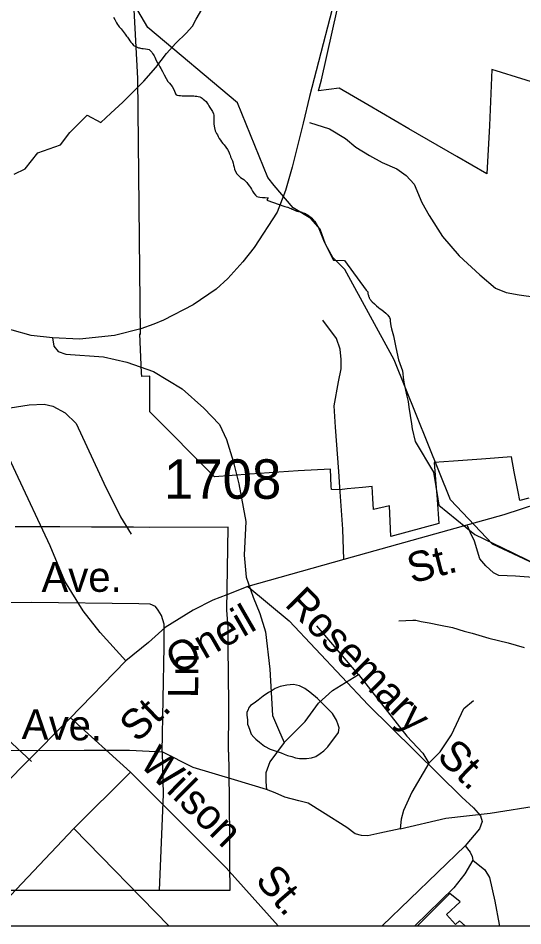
# Model space of a CAD drawing. Extents: x 2169602 to 2449496, y 721995 to 810662.
# Drawn here: x 2404939 to 2406538, y 758895 to 761769 of the extents above; entities that cross this region are included whole.
import ezdxf

# ---------------------------------------------------------------- set-up
doc = ezdxf.new("R2010")
doc.units = 0
doc.layers.add('Default', color=7, linetype='Continuous')

msp = doc.modelspace()

# ---------------------------------------------------------------- linework, layer by layer
at = {"layer": 'Default'}
for p, q in [((2406017.6, 759691.1), (2405885.8, 759845)), ((2404981.2, 759415.8), (2404614.5, 759755.7)), ((2405295.1, 759381.6), (2405104.4, 759554.4)), ((2405295.1, 759381.6), (2405115.7, 759202.8)), ((2405115.7, 759202.8), (2405416.5, 758895)), ((2406355.6, 759148.9), (2406092.8, 758895)), ((2394416.8, 759007.9), (2405610.9, 759007.9)), ((2394416.8, 759007.9), (2405610.9, 759007.9)), ((2397432.6, 758895), (2408626.7, 758895)), ((2397432.6, 758895), (2408626.7, 758895)), ((2406203.9, 758895), (2406355.5, 758895))]:
    msp.add_line(p, q, dxfattribs=at)
for points in [[(2406793.4, 759938.8), (2406442.3, 760103.5), (2406308.4, 760243.9), (2406130.5, 760687.1), (2405974, 760973), (2405936.6, 761011.2), (2405912.5, 761053.6), (2405895.8, 761101), (2405866.7, 761135.1), (2405810.2, 761169.2), (2405750.3, 761239.9), (2405730.3, 761264.9), (2405634.5, 761500.9), (2405350.5, 761739.6), (2405064.4, 762227.6), (2405022.4, 762254.7), (2404606.5, 762200.9), (2404489.5, 762268.9), (2404396.6, 762392.2), (2404120.6, 762640.5), (2404012.5, 762639.4)], [(2406556.5, 760249.5), (2406529, 760241.9), (2406523.5, 760269.7), (2406511, 760333.1), (2406502, 760380.1), (2406406.7, 760372.7), (2406363, 760369.7), (2406318.5, 760366.8), (2406257.5, 760362.2), (2406261.2, 760308.2), (2406266.2, 760244.7), (2406271.7, 760169.6), (2406120, 760128.1), (2406116, 760225.6), (2406065, 760213), (2406063.2, 760248), (2406061.2, 760286), (2406029.7, 760283.2), (2405982, 760278.9), (2405958.2, 760276.2), (2405931.7, 760276.4), (2405930.7, 760286.9), (2405928.5, 760341.2), (2405826.5, 760335.6), (2405673, 760325.5), (2405561.2, 760317.2), (2405356.5, 760522.9), (2405356.2, 760636.1), (2405330.7, 760634.4), (2405330.5, 760645.9), (2405325.2, 760769.4), (2405327.2, 760769), (2405318.2, 761578.3), (2405285.5, 762194.6)], [(2406556.5, 760249.5), (2406529, 760241.9), (2406523.5, 760269.7), (2406511, 760333.1), (2406502, 760380.1), (2406406.7, 760372.7), (2406363, 760369.7), (2406318.5, 760366.8), (2406257.5, 760362.2), (2406261.2, 760308.2), (2406266.2, 760244.7), (2406271.7, 760169.6), (2406120, 760128.1), (2406116, 760225.6), (2406065, 760213), (2406063.2, 760248), (2406061.2, 760286), (2406029.7, 760283.2), (2405982, 760278.9), (2405958.2, 760276.2), (2405931.7, 760276.4), (2405930.7, 760286.9), (2405928.5, 760341.2), (2405826.5, 760335.6), (2405673, 760325.5), (2405561.2, 760317.2), (2405356.5, 760522.9), (2405356.2, 760636.1), (2405330.7, 760634.4), (2405330.5, 760645.9), (2405325.2, 760769.4), (2405327.2, 760769), (2405318.2, 761578.3), (2405285.5, 762194.6)], [(2406657.4, 761539.4), (2406439.9, 761607), (2406431.9, 761429.8), (2406423.9, 761276.7), (2406328.7, 761331.4), (2406177.4, 761418.6), (2406047.4, 761494.6), (2405956.7, 761547.8), (2405890.9, 761539.4), (2405900.7, 761574.6), (2406032.9, 762169.9)], [(2406657.4, 761539.4), (2406439.9, 761607), (2406431.9, 761429.8), (2406423.9, 761276.7), (2406328.7, 761331.4), (2406177.4, 761418.6), (2406047.4, 761494.6), (2405956.7, 761547.8), (2405890.9, 761539.4), (2405900.7, 761574.6), (2406032.9, 762169.9)], [(2405962.4, 761908.6), (2405862.6, 761521.8), (2405841.8, 761437), (2405806.9, 761297.3), (2405786.1, 761223.3), (2405760.3, 761155.1), (2405687.1, 761042.8), (2405651.3, 760997.9), (2405603.9, 760945.5), (2405566.5, 760911.4), (2405493.3, 760861.5), (2405399.3, 760813.3), (2405368.6, 760800), (2405327.8, 760785.8), (2405244.7, 760764.8), (2405133.8, 760752.5), (2405047.8, 760757.6), (2404980.2, 760765), (2404858.8, 760798.3)], [(2404926.4, 761275.1), (2404961.3, 761292.6), (2405002.1, 761343.3), (2405073.6, 761368.3), (2405103.5, 761407.4), (2405158.4, 761462.2), (2405201, 761438.9), (2405232.8, 761469), (2405270.9, 761503), (2405337.9, 761569.5), (2405375.9, 761613.7), (2405409.7, 761658), (2405439.2, 761690.1), (2405471.4, 761722.1), (2405491.1, 761744.3), (2405503, 761766.4), (2405521.3, 761796.5)], [(2405241.4, 761772.4), (2405245.2, 761764.9), (2405250.9, 761755), (2405254.4, 761749.3), (2405257.2, 761745), (2405259.4, 761741.9), (2405265.2, 761735.3), (2405272.2, 761726.9), (2405278.7, 761718.7), (2405280.7, 761715.8), (2405282.7, 761712.8), (2405285.2, 761709), (2405289.7, 761702.7), (2405293.4, 761697.6), (2405296.4, 761693.8), (2405300.2, 761689.1), (2405304.7, 761683.3), (2405314.2, 761678.4), (2405320.9, 761675.8), (2405324.2, 761675.3), (2405327.4, 761674.6), (2405330.7, 761673.8), (2405334.9, 761673), (2405342.4, 761672), (2405348.9, 761671.1), (2405354.4, 761669.7), (2405357.9, 761667.4), (2405359.9, 761664.8), (2405362.7, 761661.4), (2405365.4, 761657.6), (2405367.9, 761653.8), (2405370.2, 761649.6), (2405372.2, 761645.4), (2405373.9, 761640.9), (2405376.4, 761635.8), (2405380.7, 761627.9), (2405384.7, 761621.2), (2405388.4, 761615.3), (2405391.7, 761609.8), (2405396.7, 761600.4), (2405401.9, 761589.5), (2405407.7, 761578.6), (2405413.9, 761569), (2405418.4, 761563.9), (2405422.9, 761558.8), (2405427.7, 761552.6), (2405432.4, 761543.8), (2405434.7, 761538.1), (2405436.2, 761533.2), (2405437.7, 761529.4), (2405439.7, 761527), (2405443.4, 761525.6)], [(2405241.4, 761772.4), (2405245.2, 761764.9), (2405250.9, 761755), (2405254.4, 761749.3), (2405257.2, 761745), (2405259.4, 761741.9), (2405265.2, 761735.3), (2405272.2, 761726.9), (2405278.7, 761718.7), (2405280.7, 761715.8), (2405282.7, 761712.8), (2405285.2, 761709), (2405289.7, 761702.7), (2405293.4, 761697.6), (2405296.4, 761693.8), (2405300.2, 761689.1), (2405304.7, 761683.3), (2405314.2, 761678.4), (2405320.9, 761675.8), (2405324.2, 761675.3), (2405327.4, 761674.6), (2405330.7, 761673.8), (2405334.9, 761673), (2405342.4, 761672), (2405348.9, 761671.1), (2405354.4, 761669.7), (2405357.9, 761667.4), (2405359.9, 761664.8), (2405362.7, 761661.4), (2405365.4, 761657.6), (2405367.9, 761653.8), (2405370.2, 761649.6), (2405372.2, 761645.4), (2405373.9, 761640.9), (2405376.4, 761635.8), (2405380.7, 761627.9), (2405384.7, 761621.2), (2405388.4, 761615.3), (2405391.7, 761609.8), (2405396.7, 761600.4), (2405401.9, 761589.5), (2405407.7, 761578.6), (2405413.9, 761569), (2405418.4, 761563.9), (2405422.9, 761558.8), (2405427.7, 761552.6), (2405432.4, 761543.8), (2405434.7, 761538.1), (2405436.2, 761533.2), (2405437.7, 761529.4), (2405439.7, 761527), (2405443.4, 761525.6)], [(2405443.4, 761525.6), (2405448.4, 761524.6), (2405453.9, 761524.1), (2405459.2, 761523.8), (2405468.7, 761523.3), (2405473.7, 761523.1), (2405480.4, 761523), (2405489.7, 761523), (2405492.9, 761523.1), (2405495.9, 761523), (2405499.9, 761522.8), (2405504.9, 761522.1), (2405509.9, 761521.2), (2405514.9, 761519.8), (2405518.9, 761518.1), (2405522.4, 761515.9), (2405525.9, 761513.2), (2405529.9, 761509.8), (2405534.7, 761505), (2405538.4, 761500.1), (2405541.2, 761495.5), (2405543.2, 761491.4), (2405546.4, 761486.2), (2405550.4, 761480), (2405554.7, 761473.4), (2405557.7, 761466.6), (2405558.7, 761461.9), (2405558.9, 761457.2), (2405558.7, 761452.1), (2405558.7, 761446.3), (2405559.4, 761433.6), (2405561.2, 761422.1), (2405563.9, 761412.3), (2405567.7, 761404.6), (2405570.4, 761400.1), (2405573.4, 761394.3), (2405576.4, 761388.3), (2405579.9, 761382.6), (2405583.7, 761377.6), (2405587.9, 761372.9), (2405592.4, 761367.8), (2405597.7, 761361.1), (2405602.7, 761353.3), (2405606.4, 761346.3), (2405608.9, 761340.3), (2405610.7, 761335.4), (2405611.9, 761331.8), (2405612.4, 761330.6), (2405615.2, 761324.4), (2405617.9, 761317.5), (2405620.4, 761310.6), (2405621.9, 761304.1), (2405623.2, 761297.8), (2405624.9, 761291.4), (2405627.7, 761284.3), (2405632.4, 761276.3), (2405637.9, 761269.9), (2405643.9, 761265), (2405649.2, 761261.9), (2405653.7, 761258.8), (2405658.9, 761254.1), (2405663.9, 761248.5), (2405668.4, 761242.6), (2405671.9, 761237.6), (2405675.2, 761232.7), (2405678.2, 761227.6), (2405681.9, 761221.9), (2405686.4, 761215.4), (2405690.9, 761209.4), (2405695.7, 761204.9), (2405699.7, 761203.1), (2405705.4, 761202.6), (2405712.9, 761202), (2405721.7, 761201.1), (2405730.9, 761200.3), (2405726.9, 761192.6), (2405784.4, 761173.2), (2405788.4, 761172), (2405792.2, 761170.8), (2405793.2, 761170.4), (2405796.2, 761169.4), (2405799.9, 761168), (2405803.7, 761166.6), (2405807.4, 761165), (2405808.9, 761164.3), (2405810.9, 761163.4), (2405814.7, 761161.7), (2405816.9, 761160.7), (2405818.4, 761159.9), (2405820.2, 761159), (2405821.9, 761158.1), (2405824.4, 761157.8), (2405825.2, 761157.7), (2405827.2, 761157.4), (2405829.7, 761156.9), (2405832.2, 761156.4), (2405834.7, 761155.8), (2405837.2, 761155.1), (2405838.4, 761154.6), (2405839.4, 761154.3)], [(2405443.4, 761525.6), (2405448.4, 761524.6), (2405453.9, 761524.1), (2405459.2, 761523.8), (2405468.7, 761523.3), (2405473.7, 761523.1), (2405480.4, 761523), (2405489.7, 761523), (2405492.9, 761523.1), (2405495.9, 761523), (2405499.9, 761522.8), (2405504.9, 761522.1), (2405509.9, 761521.2), (2405514.9, 761519.8), (2405518.9, 761518.1), (2405522.4, 761515.9), (2405525.9, 761513.2), (2405529.9, 761509.8), (2405534.7, 761505), (2405538.4, 761500.1), (2405541.2, 761495.5), (2405543.2, 761491.4), (2405546.4, 761486.2), (2405550.4, 761480), (2405554.7, 761473.4), (2405557.7, 761466.6), (2405558.7, 761461.9), (2405558.9, 761457.2), (2405558.7, 761452.1), (2405558.7, 761446.3), (2405559.4, 761433.6), (2405561.2, 761422.1), (2405563.9, 761412.3), (2405567.7, 761404.6), (2405570.4, 761400.1), (2405573.4, 761394.3), (2405576.4, 761388.3), (2405579.9, 761382.6), (2405583.7, 761377.6), (2405587.9, 761372.9), (2405592.4, 761367.8), (2405597.7, 761361.1), (2405602.7, 761353.3), (2405606.4, 761346.3), (2405608.9, 761340.3), (2405610.7, 761335.4), (2405611.9, 761331.8), (2405612.4, 761330.6), (2405615.2, 761324.4), (2405617.9, 761317.5), (2405620.4, 761310.6), (2405621.9, 761304.1), (2405623.2, 761297.8), (2405624.9, 761291.4), (2405627.7, 761284.3), (2405632.4, 761276.3), (2405637.9, 761269.9), (2405643.9, 761265), (2405649.2, 761261.9), (2405653.7, 761258.8), (2405658.9, 761254.1), (2405663.9, 761248.5), (2405668.4, 761242.6), (2405671.9, 761237.6), (2405675.2, 761232.7), (2405678.2, 761227.6), (2405681.9, 761221.9), (2405686.4, 761215.4), (2405690.9, 761209.4), (2405695.7, 761204.9), (2405699.7, 761203.1), (2405705.4, 761202.6), (2405712.9, 761202), (2405721.7, 761201.1), (2405730.9, 761200.3), (2405726.9, 761192.6), (2405784.4, 761173.2), (2405788.4, 761172), (2405792.2, 761170.8), (2405793.2, 761170.4), (2405796.2, 761169.4), (2405799.9, 761168), (2405803.7, 761166.6), (2405807.4, 761165), (2405808.9, 761164.3), (2405810.9, 761163.4), (2405814.7, 761161.7), (2405816.9, 761160.7), (2405818.4, 761159.9), (2405820.2, 761159), (2405821.9, 761158.1), (2405824.4, 761157.8), (2405825.2, 761157.7), (2405827.2, 761157.4), (2405829.7, 761156.9), (2405832.2, 761156.4), (2405834.7, 761155.8), (2405837.2, 761155.1), (2405838.4, 761154.6), (2405839.4, 761154.3)], [(2405861.9, 761439.2), (2405925.2, 761418.7), (2405976.5, 761387.9), (2406009, 761360.5), (2406051.8, 761334.9), (2406092.8, 761312.6), (2406139, 761292.1), (2406168.1, 761271.6), (2406193.7, 761244.2), (2406217.7, 761186.1), (2406241.6, 761145), (2406283.5, 761078.3), (2406336.6, 761016.7), (2406401.6, 760956.9), (2406451.2, 760914.1), (2406485.4, 760900.4), (2406526.4, 760893.6), (2406692.3, 760869.6)], [(2405839.4, 761154.3), (2405841.9, 761153.4), (2405844.4, 761152.4), (2405845.4, 761152), (2405846.7, 761151.4), (2405849.2, 761150.4), (2405851.4, 761149.2), (2405853.7, 761147.9), (2405855.9, 761146.6), (2405858.2, 761145.3), (2405860.2, 761143.8), (2405862.2, 761142.4), (2405863.2, 761141.7), (2405864.4, 761140.8), (2405866.7, 761138.8), (2405868.2, 761137.4), (2405870.2, 761135.7), (2405871.9, 761133.9), (2405872.9, 761133.1), (2405873.9, 761132.1), (2405874.7, 761130.9), (2405875.4, 761130.1), (2405877.2, 761128.1), (2405878.7, 761126.1), (2405879.7, 761125), (2405880.4, 761124.1), (2405880.9, 761123.1), (2405881.7, 761121.9), (2405883.2, 761119.8), (2405884.4, 761117.6), (2405885.2, 761116.4), (2405885.9, 761115.3), (2405886.7, 761113.9), (2405886.9, 761113.1), (2405887.7, 761111.9), (2405888.2, 761110.8), (2405889.2, 761108.4), (2405908.4, 761060.6), (2405938.4, 761003.1), (2405973.2, 761002.4), (2406042.2, 760908.3), (2406046.7, 760902.7), (2406046.7, 760901.8), (2406046.7, 760900.7), (2406046.9, 760898.8), (2406047.2, 760897.4), (2406047.4, 760896.8), (2406047.4, 760896.1), (2406047.7, 760894.8), (2406048.2, 760892.9), (2406048.7, 760891.9), (2406048.9, 760891), (2406049.2, 760889.7), (2406049.4, 760889.1), (2406050.2, 760887.3), (2406050.9, 760885.4), (2406051.7, 760883.6), (2406052.7, 760881.8), (2406053.7, 760880.1), (2406054.7, 760878.4), (2406055.2, 760877.7), (2406055.9, 760876.8), (2406056.4, 760876.1), (2406056.9, 760875.2), (2406058.2, 760873.6), (2406059.4, 760872.1), (2406060.9, 760870.6), (2406067.9, 760865.1), (2406074.9, 760858.9), (2406081.2, 760853.6), (2406086.4, 760849.2), (2406091.2, 760845.5), (2406097.2, 760841), (2406103.9, 760835.3), (2406110.7, 760828.6), (2406115.4, 760821.5), (2406117.4, 760815.8), (2406118.2, 760809.6), (2406118.9, 760802.8), (2406119.9, 760795.1), (2406121.9, 760785.8), (2406124.2, 760777.8), (2406126.4, 760770.5), (2406128.4, 760763.1), (2406135.7, 760726.4), (2406143.7, 760687.3), (2406156.7, 760652.3), (2406159.9, 760623.4), (2406162.2, 760611.7), (2406165.9, 760591.4), (2406170.4, 760572.9), (2406174.4, 760555.8), (2406177.4, 760537.1), (2406181.4, 760510.8), (2406184.9, 760484.5), (2406187.2, 760468.8), (2406196.7, 760428.8), (2406254.9, 760331.4), (2406269.2, 760247.3), (2406272.4, 760227.4)], [(2405839.4, 761154.3), (2405841.9, 761153.4), (2405844.4, 761152.4), (2405845.4, 761152), (2405846.7, 761151.4), (2405849.2, 761150.4), (2405851.4, 761149.2), (2405853.7, 761147.9), (2405855.9, 761146.6), (2405858.2, 761145.3), (2405860.2, 761143.8), (2405862.2, 761142.4), (2405863.2, 761141.7), (2405864.4, 761140.8), (2405866.7, 761138.8), (2405868.2, 761137.4), (2405870.2, 761135.7), (2405871.9, 761133.9), (2405872.9, 761133.1), (2405873.9, 761132.1), (2405874.7, 761130.9), (2405875.4, 761130.1), (2405877.2, 761128.1), (2405878.7, 761126.1), (2405879.7, 761125), (2405880.4, 761124.1), (2405880.9, 761123.1), (2405881.7, 761121.9), (2405883.2, 761119.8), (2405884.4, 761117.6), (2405885.2, 761116.4), (2405885.9, 761115.3), (2405886.7, 761113.9), (2405886.9, 761113.1), (2405887.7, 761111.9), (2405888.2, 761110.8), (2405889.2, 761108.4), (2405908.4, 761060.6), (2405938.4, 761003.1), (2405973.2, 761002.4), (2406042.2, 760908.3), (2406046.7, 760902.7), (2406046.7, 760901.8), (2406046.7, 760900.7), (2406046.9, 760898.8), (2406047.2, 760897.4), (2406047.4, 760896.8), (2406047.4, 760896.1), (2406047.7, 760894.8), (2406048.2, 760892.9), (2406048.7, 760891.9), (2406048.9, 760891), (2406049.2, 760889.7), (2406049.4, 760889.1), (2406050.2, 760887.3), (2406050.9, 760885.4), (2406051.7, 760883.6), (2406052.7, 760881.8), (2406053.7, 760880.1), (2406054.7, 760878.4), (2406055.2, 760877.7), (2406055.9, 760876.8), (2406056.4, 760876.1), (2406056.9, 760875.2), (2406058.2, 760873.6), (2406059.4, 760872.1), (2406060.9, 760870.6), (2406067.9, 760865.1), (2406074.9, 760858.9), (2406081.2, 760853.6), (2406086.4, 760849.2), (2406091.2, 760845.5), (2406097.2, 760841), (2406103.9, 760835.3), (2406110.7, 760828.6), (2406115.4, 760821.5), (2406117.4, 760815.8), (2406118.2, 760809.6), (2406118.9, 760802.8), (2406119.9, 760795.1), (2406121.9, 760785.8), (2406124.2, 760777.8), (2406126.4, 760770.5), (2406128.4, 760763.1), (2406135.7, 760726.4), (2406143.7, 760687.3), (2406156.7, 760652.3), (2406159.9, 760623.4), (2406162.2, 760611.7), (2406165.9, 760591.4), (2406170.4, 760572.9), (2406174.4, 760555.8), (2406177.4, 760537.1), (2406181.4, 760510.8), (2406184.9, 760484.5), (2406187.2, 760468.8), (2406196.7, 760428.8), (2406254.9, 760331.4), (2406269.2, 760247.3), (2406272.4, 760227.4)], [(2405970.7, 760055.5), (2405967.3, 760151.3), (2405958.8, 760284.7), (2405955.4, 760334.3), (2405944.2, 760474.6), (2405940.8, 760541.3), (2405954.5, 760618.2), (2405963, 760659.3), (2405963, 760688.4), (2405959.6, 760720.9), (2405947.7, 760755.1), (2405904.9, 760813.2)], [(2405047.8, 760757.6), (2405052.8, 760731.1), (2405066.5, 760714), (2405090.5, 760705.4), (2405210.2, 760696.9), (2405283.8, 760679.8), (2405367.6, 760650.7), (2405459.1, 760595.9), (2405527.5, 760534.4), (2405577.1, 760483), (2405599.3, 760435.2), (2405619.9, 760366.7), (2405638.7, 760294.9), (2405660.1, 760175.2), (2405654.9, 760069.1), (2405661.8, 759999), (2405684, 759935.7), (2405704.5, 759884.4), (2405722.5, 759826.2), (2405736.2, 759708.2), (2405744.7, 759561.1), (2405764.4, 759516.6), (2405781.5, 759475.6)], [(2404873.2, 760529.1), (2404973.8, 760544.9), (2405022, 760547.4), (2405049.5, 760540.8), (2405088.6, 760520), (2405122.7, 760485.9), (2405210.8, 760297.1), (2405263.2, 760189.8), (2405297.3, 760134.9)], [(2405279.9, 759734.1), (2405199.2, 759823.9), (2405145.1, 759892.9), (2405087.7, 759986.9), (2405040.3, 760098.3), (2404932.2, 760330.4), (2404897.3, 760405.2), (2404885.7, 760454.3), (2404873.2, 760529.1)], [(2406639.6, 760248.9), (2406477.4, 760196.5), (2406349.4, 760160.7), (2406186.3, 760115.4), (2405970.7, 760055.5), (2405667.1, 759969.6), (2405600.8, 759943.1), (2405556.1, 759925.9), (2405494.2, 759894.9), (2405404.7, 759839.8), (2405352.1, 759791.9), (2405279.9, 759734.1), (2405101.9, 759551.1), (2404963, 759409.7), (2404527.1, 758967.6), (2404454.5, 758895)], [(2406272.4, 760227.4), (2406386.2, 760134.8), (2406504.7, 760076.8), (2406771.2, 759946.4)], [(2406272.4, 760227.4), (2406386.2, 760134.8), (2406504.7, 760076.8), (2406771.2, 759946.4)], [(2405610.9, 759007.9), (2405610.2, 759086.8), (2405609.4, 759186.6), (2405608.9, 759270.9), (2405608.7, 759286.8), (2405607.9, 759385), (2405606.9, 759444.7), (2405605.2, 759444.7), (2405605.9, 759485.7), (2405606.9, 759539.9), (2405606.4, 759592.6), (2405605.4, 759692.8), (2405604.7, 759774), (2405604.4, 759792.8), (2405604.2, 759840.3), (2405600.4, 759894.8), (2405604.7, 760157.7), (2405356.4, 760156.4), (2405304.7, 760157.6), (2405272.7, 760157.4), (2405269.7, 760157.4), (2405171.7, 760157.8), (2405071.2, 760158.1), (2404972.2, 760158.5), (2404930.2, 760158.6)], [(2405610.9, 759007.9), (2405610.2, 759086.8), (2405609.4, 759186.6), (2405608.9, 759270.9), (2405608.7, 759286.8), (2405607.9, 759385), (2405606.9, 759444.7), (2405605.2, 759444.7), (2405605.9, 759485.7), (2405606.9, 759539.9), (2405606.4, 759592.6), (2405605.4, 759692.8), (2405604.7, 759774), (2405604.4, 759792.8), (2405604.2, 759840.3), (2405600.4, 759894.8), (2405604.7, 760157.7), (2405356.4, 760156.4), (2405304.7, 760157.6), (2405272.7, 760157.4), (2405269.7, 760157.4), (2405171.7, 760157.8), (2405071.2, 760158.1), (2404972.2, 760158.5), (2404930.2, 760158.6)], [(2407244.2, 759809.2), (2407048.4, 759816), (2407012.4, 759824.6), (2406969.7, 759845.1), (2406884.1, 759903.3), (2406783.2, 759958), (2406723.4, 759983.6), (2406654.9, 759999), (2406584.8, 759997.3), (2406514.7, 760002.5), (2406461.7, 760004.2), (2406444.6, 760012.7), (2406420.6, 760035), (2406401.8, 760057.2), (2406384.7, 760113.6), (2406372.7, 760139.3), (2406362.4, 760161.5)], [(2405667.1, 759969.6), (2405798, 759860.5), (2406047.7, 759595.4), (2406344.5, 759302.9), (2406382.1, 759268.7), (2406404.4, 759243), (2406409.5, 759225.9), (2406400.9, 759202), (2406355.6, 759148.9)], [(2405395.8, 759446.5), (2405401.8, 759780), (2405401.8, 759850.2), (2405393.2, 759877.5), (2405383, 759894.6), (2405374.4, 759906.6), (2405357.3, 759913.5), (2405321.4, 759915.2), (2404982.7, 759918.6), (2404569.6, 759916.9), (2404228.4, 759922)], [(2406145.7, 759860.7), (2406189.3, 759863), (2406199.2, 759863.1), (2406216, 759858.9), (2406241.6, 759855.1), (2406277.7, 759847.6), (2406315.6, 759839.8), (2406351.9, 759827.9), (2406377.6, 759821.9), (2406429.9, 759806.3), (2406492, 759790.9), (2406541.8, 759776.8)], [(2405781.5, 759475.6), (2405848.2, 759542.3), (2405891, 759600.4), (2405935.4, 759639.8), (2406017.6, 759691.1)], [(2406017.6, 759691.1), (2406170.6, 759496.1), (2406221.1, 759441.4), (2406239.9, 759410.6)], [(2405772, 759442.6), (2405782.1, 759438.6), (2405792.1, 759434.7), (2405806.3, 759430.9), (2405818, 759427.1), (2405830.5, 759424.8), (2405842.4, 759425.1), (2405852.2, 759425.2), (2405868.2, 759427.3), (2405882, 759431.3), (2405896.1, 759441.3), (2405908, 759449.6), (2405919.9, 759461.6), (2405935.5, 759481.5), (2405945.9, 759495.8), (2405953.7, 759507.6), (2405955.8, 759521.9), (2405953.5, 759531.6), (2405947.4, 759545.9), (2405935.3, 759567.6), (2405923.4, 759579.5), (2405907.2, 759595.3), (2405887.3, 759615.4), (2405862.9, 759635.3), (2405847.1, 759647), (2405830.9, 759655.2), (2405811.2, 759659), (2405790.9, 759656.8), (2405769, 759652.8), (2405753, 759646.7), (2405741.1, 759638.3), (2405732.7, 759634.3), (2405715.5, 759622.3), (2405699.3, 759610.2), (2405686.9, 759600.2), (2405675.1, 759592.3), (2405669.5, 759584.2), (2405667.5, 759580.1), (2405663.4, 759570.2), (2405663.2, 759562.1), (2405665.6, 759547.9), (2405665.8, 759534.1), (2405669.5, 759526.2), (2405673.6, 759514.3), (2405677.5, 759502.3), (2405686.1, 759492.1), (2405691.9, 759486.4), (2405703.8, 759476.4), (2405720.2, 759464.2), (2405738, 759454.6), (2405750.1, 759450.4), (2405772, 759442.6)], [(2406239.9, 759410.6), (2406275.8, 759446.5), (2406311.8, 759499.5), (2406351.1, 759583.3), (2406381.9, 759609)], [(2405781.5, 759475.6), (2405736.2, 759414), (2405724.2, 759379.8), (2405724.2, 759350.7), (2405725.9, 759326.8)], [(2404217.3, 759451.6), (2404550.8, 759455), (2404839.9, 759449.9), (2405148.6, 759451.6), (2405292.3, 759451.6), (2405395.8, 759446.5)], [(2405395.8, 759446.5), (2405398.4, 759311.4), (2405386.3, 759007.9)], [(2405725.9, 759326.8), (2405625, 759357.5), (2405493.3, 759396.9), (2405395.8, 759446.5)], [(2406239.9, 759410.6), (2406186.9, 759318.2), (2406159.5, 759260.1), (2406152.7, 759232.7), (2406149.3, 759201.9)], [(2405295.1, 759381.6), (2405597.9, 759078.8), (2405763.4, 758895)], [(2406149.3, 759201.9), (2406294.6, 759236.1), (2406434.9, 759251.5), (2406594, 759277.2), (2406717.1, 759284), (2406853.1, 759280.6), (2406916.4, 759290.8), (2407049.8, 759326.8), (2407114.8, 759340.4), (2407173.8, 759342.2), (2407213.2, 759333.6), (2407255.9, 759302.8), (2407320.9, 759239.5), (2407367.1, 759215.6), (2407418.4, 759203.6), (2407495.4, 759198.5), (2407551.9, 759207), (2407591.2, 759215.6), (2407635.7, 759229.3), (2407683.6, 759253.2), (2407708.4, 759277.2)], [(2406149.3, 759201.9), (2406085.1, 759188.2), (2406066.3, 759184.8), (2406047.5, 759179.7), (2406027, 759181.4), (2406006.4, 759186.5), (2405980.8, 759207), (2405903.8, 759254.9), (2405857.6, 759284), (2405828.5, 759290.8), (2405784.1, 759302.8), (2405753.3, 759316.5), (2405725.9, 759326.8)], [(2404823.5, 758895), (2405115.7, 759202.8)], [(2406355.6, 759148.9), (2406371, 759128.4), (2406377.8, 759114.7), (2406379.6, 759102.7)], [(2406379.6, 759102.7), (2406353.9, 759060), (2406319.7, 759015.5), (2406195.9, 758895)], [(2406379.6, 759102.7), (2406417.2, 759072), (2406432.6, 759048), (2406449.7, 758972.7), (2406463.4, 758899.2), (2406463.4, 758895)], [(2406355.5, 758895), (2406337, 758910.9), (2406324.3, 758899.4), (2406296.2, 758931.3), (2406339.6, 758970.9), (2406306.4, 758997.7), (2406203.9, 758895)]]:
    msp.add_lwpolyline(points, dxfattribs=at)

# ---------------------------------------------------------------- texts
msp.add_text('1708', height=125, dxfattribs=at).set_placement((2405401, 760247.4))
for s, rotation, p in [('St.', 14.5562, (2406185.8, 759978.8)), ('Ave.', 0.0326, (2405013.4, 759952.6)), ('Rosemary', 314.6667, (2405780.3, 759910.9)), ('Oneil', 29.9365, (2405443.1, 759687.9)), ('Ln.', 89.3423, (2405509.2, 759615.9)), ('St.', 44.0697, (2405317, 759472.7)), ('Ave.', 358.6861, (2404950.3, 759486.8)), ('St.', 315.6034, (2406262, 759427.8)), ('Wilson', 315.3388, (2405320.2, 759405.4)), ('St.', 310.9017, (2405686.9, 759037.3))]:
    msp.add_text(s, height=95, rotation=rotation, dxfattribs=at).set_placement(p)

doc.saveas('drawing.dxf')
